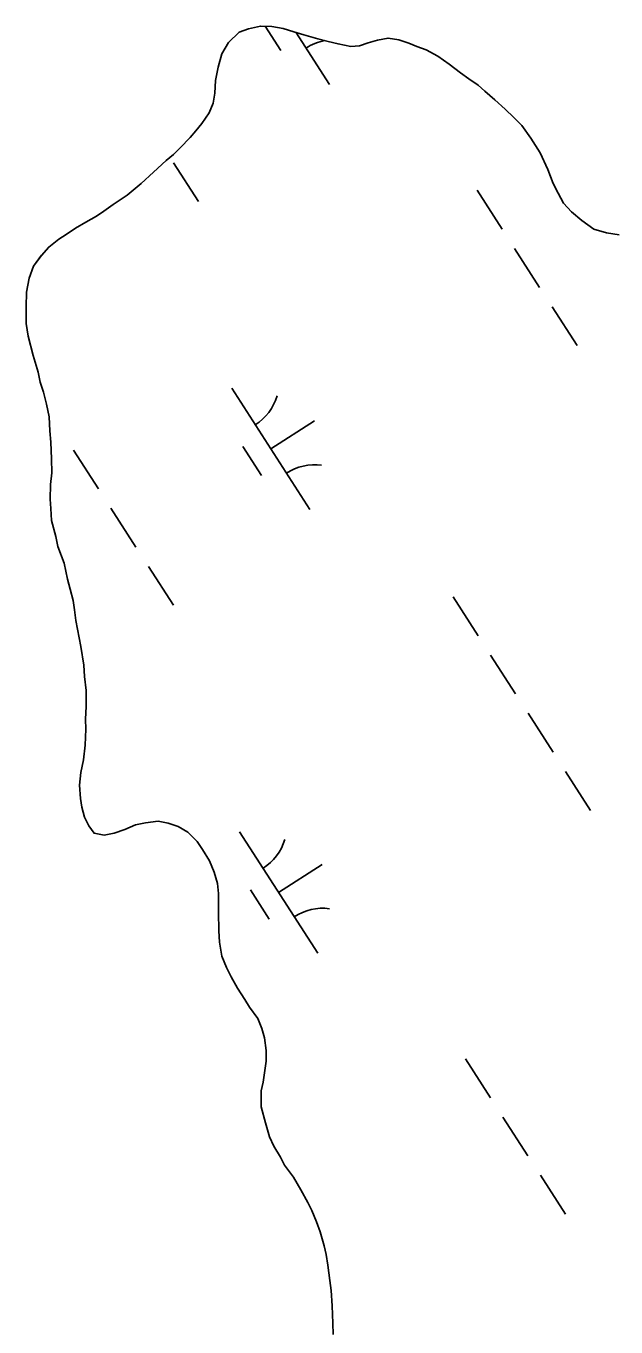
# Model space of a CAD drawing. Extents: x 3937982 to 3958556, y 219448 to 241894.
# Drawn here: x 3946481.9 to 3946686.3, y 229070.3 to 229521.2 of the extents above; entities that cross this region are included whole.
import ezdxf

# ---------------------------------------------------------------- set-up
doc = ezdxf.new("R2010")
doc.units = 0
doc.layers.add('V-TOPO-SHOR', color=7, linetype='Continuous')
doc.layers.add('V-WETL-SWMP', color=7, linetype='Continuous')

msp = doc.modelspace()

# ---------------------------------------------------------------- linework, layer by layer
at = {"layer": 'V-TOPO-SHOR'}
for points in [[(3946683.062, 229449.528), (3946678.648, 229450.874), (3946674.452, 229453.839), (3946670.948, 229456.815), (3946668.14, 229459.797), (3946666.254, 229463.25), (3946664.597, 229466.705), (3946662.697, 229471.548), (3946660.092, 229477.309), (3946656.8, 229482.37), (3946653.747, 229486.736), (3946650.939, 229489.487), (3946647.9, 229492.464), (3946644.396, 229495.672), (3946640.892, 229498.645), (3946638.557, 229500.705), (3946635.292, 229502.987), (3946632.493, 229505.041), (3946628.528, 229508.013), (3946624.565, 229510.751), (3946620.604, 229513.024), (3946617.354, 229514.151), (3946614.562, 229515.279), (3946611.079, 229516.401), (3946607.368, 229517.059), (3946603.671, 229516.326), (3946600.439, 229515.367), (3946597.439, 229514.411), (3946594.433, 229514.149), (3946590.025, 229515.031), (3946586.544, 229515.92), (3946583.062, 229516.813), (3946578.188, 229518.152), (3946574.702, 229519.275), (3946570.987, 229520.395), (3946567.045, 229521.048), (3946563.106, 229521.241), (3946558.949, 229520.272), (3946555.721, 229519.082), (3946552.051, 229515.572), (3946549.776, 229511.613), (3946548.435, 229506.97), (3946547.556, 229502.332), (3946547.37, 229497.93), (3946546.71, 229494.451), (3946545.354, 229491.197), (3946542.846, 229487.465), (3946540.787, 229484.899), (3946538.727, 229482.562), (3946535.291, 229479.054), (3946532.999, 229476.717), (3946530.474, 229474.608), (3946526.115, 229470.629), (3946521.757, 229466.647), (3946516.934, 229462.664), (3946512.107, 229459.375), (3946508.89, 229457.026), (3946506.358, 229455.379), (3946502.676, 229453.259), (3946498.994, 229451.138), (3946495.774, 229449.022), (3946493.243, 229447.376), (3946489.8, 229444.564), (3946487.281, 229441.76), (3946484.541, 229438.026), (3946482.962, 229433.844), (3946482.088, 229428.972), (3946481.907, 229423.879), (3946481.965, 229418.091), (3946482.704, 229413.7), (3946484.394, 229407.003), (3946486.073, 229401.232), (3946486.8, 229397.767), (3946487.994, 229394.308), (3946488.963, 229390.148), (3946489.931, 229385.759), (3946490.212, 229380.902), (3946490.484, 229376.969), (3946490.773, 229371.184), (3946490.824, 229366.324), (3946490.4, 229362.384), (3946490.22, 229357.286), (3946490.484, 229354.048), (3946490.759, 229349.885), (3946492.205, 229344.343), (3946492.934, 229340.878), (3946495.076, 229335.112), (3946496.288, 229329.568), (3946497.251, 229326.105), (3946498.216, 229322.179), (3946498.711, 229318.943), (3946499.213, 229315.245), (3946499.704, 229312.238), (3946500.923, 229306.232), (3946501.914, 229299.76), (3946502.187, 229295.828), (3946502.699, 229290.97), (3946502.756, 229285.416), (3946502.568, 229281.014), (3946502.602, 229277.541), (3946502.428, 229271.985)], [(3946687.467, 229448.879), (3946683.062, 229449.528)], [(3946502.428, 229271.985), (3946501.785, 229266.883), (3946500.905, 229262.476), (3946500.485, 229258.073), (3946500.763, 229253.446), (3946501.257, 229250.442), (3946502.217, 229246.979), (3946503.639, 229243.983), (3946505.515, 229241.455), (3946508.994, 229240.796), (3946512.459, 229241.527), (3946516.152, 229242.721), (3946519.838, 229244.38), (3946523.306, 229245.109), (3946527.699, 229245.617), (3946531.176, 229244.955), (3946534.662, 229243.833), (3946537.922, 229241.783), (3946541.197, 229238.576), (3946543.077, 229235.815), (3946545.432, 229231.905), (3946547.091, 229227.986), (3946548.289, 229224.062), (3946548.555, 229220.592), (3946548.623, 229214.11), (3946548.686, 229207.628), (3946548.959, 229203.696), (3946549.702, 229198.843), (3946551.361, 229194.923), (3946553.016, 229191.697), (3946555.14, 229187.783), (3946557.724, 229183.876), (3946559.375, 229181.113), (3946562.191, 229177.205), (3946563.614, 229173.748), (3946564.575, 229170.517), (3946565.083, 229166.124), (3946565.12, 229162.419), (3946564.69, 229159.175), (3946564.034, 229155.23), (3946563.371, 229152.216), (3946563.426, 229146.66), (3946564.872, 229141.118), (3946566.31, 229136.27), (3946567.731, 229133.044), (3946570.086, 229129.133), (3946571.503, 229126.368), (3946574.555, 229122.231), (3946577.145, 229117.859), (3946579.505, 229113.484), (3946580.922, 229110.721), (3946582.583, 229106.801), (3946583.775, 229103.34), (3946585.213, 229098.495), (3946585.938, 229095.492), (3946586.437, 229091.794), (3946587.187, 229086.475), (3946587.684, 229083.008), (3946587.969, 229077.687), (3946588.262, 229071.67), (3946588.303, 229067.734)]]:
    msp.add_lwpolyline(points, dxfattribs=at)
at = {"layer": 'V-WETL-SWMP'}
for p, q in [((3946552.052, 229515.572), (3946555.721, 229519.082)), ((3946555.721, 229519.082), (3946558.95, 229520.272)), ((3946558.95, 229520.272), (3946563.107, 229521.24)), ((3946563.107, 229521.24), (3946567.045, 229521.049)), ((3946564.823, 229521.157), (3946570.234, 229512.751)), ((3946567.045, 229521.049), (3946570.987, 229520.394)), ((3946570.987, 229520.394), (3946574.703, 229519.274)), ((3946574.703, 229519.274), (3946578.187, 229518.152)), ((3946575.344, 229519.068), (3946587.005, 229500.951)), ((3946549.777, 229511.613), (3946552.052, 229515.572)), ((3946578.187, 229518.152), (3946583.062, 229516.812)), ((3946583.062, 229516.812), (3946586.544, 229515.921)), ((3946586.544, 229515.921), (3946590.025, 229515.031)), ((3946590.025, 229515.031), (3946594.433, 229514.149)), ((3946594.433, 229514.149), (3946597.44, 229514.411)), ((3946597.44, 229514.411), (3946600.44, 229515.367)), ((3946600.44, 229515.367), (3946603.671, 229516.326)), ((3946603.671, 229516.326), (3946607.368, 229517.058)), ((3946607.368, 229517.058), (3946611.079, 229516.401)), ((3946611.079, 229516.401), (3946614.563, 229515.279)), ((3946614.563, 229515.279), (3946617.353, 229514.15)), ((3946548.435, 229506.97), (3946549.777, 229511.613)), ((3946617.353, 229514.15), (3946620.605, 229513.025)), ((3946620.605, 229513.025), (3946624.564, 229510.75)), ((3946624.564, 229510.75), (3946628.527, 229508.012)), ((3946547.556, 229502.331), (3946548.435, 229506.97)), ((3946628.527, 229508.012), (3946632.493, 229505.042)), ((3946547.369, 229497.93), (3946547.556, 229502.331)), ((3946632.493, 229505.042), (3946635.292, 229502.987)), ((3946635.292, 229502.987), (3946638.556, 229500.705)), ((3946546.71, 229494.451), (3946547.369, 229497.93)), ((3946638.556, 229500.705), (3946640.892, 229498.645)), ((3946640.892, 229498.645), (3946644.395, 229495.671)), ((3946545.354, 229491.196), (3946546.71, 229494.451)), ((3946644.395, 229495.671), (3946647.9, 229492.465)), ((3946647.9, 229492.465), (3946650.94, 229489.486)), ((3946540.787, 229484.899), (3946542.845, 229487.466)), ((3946542.845, 229487.466), (3946545.354, 229491.196)), ((3946650.94, 229489.486), (3946653.746, 229486.737)), ((3946538.727, 229482.563), (3946540.787, 229484.899)), ((3946653.746, 229486.737), (3946656.8, 229482.369)), ((3946532.999, 229476.717), (3946535.29, 229479.055)), ((3946535.29, 229479.055), (3946538.727, 229482.563)), ((3946656.8, 229482.369), (3946660.092, 229477.309)), ((3946526.115, 229470.628), (3946530.473, 229474.608)), ((3946530.473, 229474.608), (3946532.999, 229476.717)), ((3946533.047, 229473.857), (3946541.707, 229460.403)), ((3946660.092, 229477.309), (3946662.697, 229471.548)), ((3946521.757, 229466.648), (3946526.115, 229470.628)), ((3946662.697, 229471.548), (3946664.598, 229466.705)), ((3946516.935, 229462.664), (3946521.757, 229466.648)), ((3946664.598, 229466.705), (3946666.254, 229463.249)), ((3946512.107, 229459.374), (3946516.935, 229462.664)), ((3946638.206, 229464.299), (3946646.866, 229450.845)), ((3946666.254, 229463.249), (3946668.141, 229459.796)), ((3946506.359, 229455.38), (3946508.889, 229457.026)), ((3946508.889, 229457.026), (3946512.107, 229459.374)), ((3946668.141, 229459.796), (3946670.949, 229456.814)), ((3946670.949, 229456.814), (3946674.452, 229453.84)), ((3946498.994, 229451.138), (3946502.677, 229453.259)), ((3946502.677, 229453.259), (3946506.359, 229455.38)), ((3946674.452, 229453.84), (3946678.649, 229450.873)), ((3946489.8, 229444.563), (3946493.244, 229447.376)), ((3946493.244, 229447.376), (3946495.774, 229449.022)), ((3946495.774, 229449.022), (3946498.994, 229451.138)), ((3946678.649, 229450.873), (3946683.061, 229449.529)), ((3946683.061, 229449.529), (3946687.467, 229448.879)), ((3946487.282, 229441.759), (3946489.8, 229444.563)), ((3946651.196, 229444.118), (3946659.856, 229430.664)), ((3946482.963, 229433.844), (3946484.542, 229438.027)), ((3946484.542, 229438.027), (3946487.282, 229441.759)), ((3946482.087, 229428.973), (3946482.963, 229433.844)), ((3946481.907, 229423.878), (3946482.087, 229428.973)), ((3946481.965, 229418.091), (3946481.907, 229423.878)), ((3946664.186, 229423.937), (3946672.846, 229410.483)), ((3946482.704, 229413.7), (3946481.965, 229418.091)), ((3946484.393, 229407.003), (3946482.704, 229413.7)), ((3946486.072, 229401.233), (3946484.393, 229407.003)), ((3946486.801, 229397.767), (3946486.072, 229401.233)), ((3946487.994, 229394.307), (3946486.801, 229397.767)), ((3946488.962, 229390.149), (3946487.994, 229394.307)), ((3946553.205, 229395.666), (3946580.267, 229353.623)), ((3946489.932, 229385.76), (3946488.962, 229390.149)), ((3946490.213, 229380.902), (3946489.932, 229385.76)), ((3946566.736, 229374.644), (3946581.871, 229384.387)), ((3946490.484, 229376.969), (3946490.213, 229380.902)), ((3946490.774, 229371.184), (3946490.484, 229376.969)), ((3946557.001, 229375.514), (3946563.496, 229365.423)), ((3946490.824, 229366.323), (3946490.774, 229371.184)), ((3946498.339, 229374.269), (3946506.998, 229360.815)), ((3946490.4, 229362.383), (3946490.824, 229366.323)), ((3946490.221, 229357.287), (3946490.4, 229362.383)), ((3946490.485, 229354.049), (3946490.221, 229357.287)), ((3946490.759, 229349.885), (3946490.485, 229354.049)), ((3946511.328, 229354.088), (3946519.988, 229340.634)), ((3946492.204, 229344.343), (3946490.759, 229349.885)), ((3946492.933, 229340.878), (3946492.204, 229344.343)), ((3946495.075, 229335.112), (3946492.933, 229340.878)), ((3946496.289, 229329.568), (3946495.075, 229335.112)), ((3946497.25, 229326.105), (3946496.289, 229329.568)), ((3946524.318, 229333.908), (3946532.978, 229320.454)), ((3946498.216, 229322.179), (3946497.25, 229326.105)), ((3946498.712, 229318.943), (3946498.216, 229322.179)), ((3946629.905, 229323.381), (3946638.565, 229309.927)), ((3946499.212, 229315.244), (3946498.712, 229318.943)), ((3946499.705, 229312.239), (3946499.212, 229315.244)), ((3946500.924, 229306.232), (3946499.705, 229312.239)), ((3946501.915, 229299.76), (3946500.924, 229306.232)), ((3946642.895, 229303.2), (3946651.555, 229289.746)), ((3946502.187, 229295.827), (3946501.915, 229299.76)), ((3946502.699, 229290.97), (3946502.187, 229295.827)), ((3946502.755, 229285.415), (3946502.699, 229290.97)), ((3946502.568, 229281.014), (3946502.755, 229285.415)), ((3946502.603, 229277.542), (3946502.568, 229281.014)), ((3946655.885, 229283.02), (3946664.545, 229269.566)), ((3946502.428, 229271.984), (3946502.603, 229277.542)), ((3946501.785, 229266.884), (3946502.428, 229271.984)), ((3946500.904, 229262.476), (3946501.785, 229266.884)), ((3946500.485, 229258.073), (3946500.904, 229262.476)), ((3946668.875, 229262.839), (3946677.535, 229249.385)), ((3946500.764, 229253.446), (3946500.485, 229258.073)), ((3946501.257, 229250.441), (3946500.764, 229253.446)), ((3946502.218, 229246.978), (3946501.257, 229250.441)), ((3946503.638, 229243.983), (3946502.218, 229246.978)), ((3946505.515, 229241.455), (3946503.638, 229243.983)), ((3946519.839, 229244.379), (3946516.152, 229242.721)), ((3946523.305, 229245.108), (3946519.839, 229244.379)), ((3946527.698, 229245.616), (3946523.305, 229245.108)), ((3946531.177, 229244.956), (3946527.698, 229245.616)), ((3946534.661, 229243.834), (3946531.177, 229244.956)), ((3946537.923, 229241.784), (3946534.661, 229243.834)), ((3946508.995, 229240.796), (3946505.515, 229241.455)), ((3946512.46, 229241.526), (3946508.995, 229240.796)), ((3946516.152, 229242.721), (3946512.46, 229241.526)), ((3946541.197, 229238.575), (3946537.923, 229241.784)), ((3946555.903, 229241.946), (3946582.966, 229199.903)), ((3946543.077, 229235.816), (3946541.197, 229238.575)), ((3946545.432, 229231.905), (3946543.077, 229235.816)), ((3946547.092, 229227.986), (3946545.432, 229231.905)), ((3946569.434, 229220.925), (3946584.57, 229230.667)), ((3946548.289, 229224.062), (3946547.092, 229227.986)), ((3946548.556, 229220.592), (3946548.289, 229224.062)), ((3946559.699, 229221.794), (3946566.194, 229211.704)), ((3946548.622, 229214.111), (3946548.556, 229220.592)), ((3946548.687, 229207.629), (3946548.622, 229214.111)), ((3946548.958, 229203.696), (3946548.687, 229207.629)), ((3946549.702, 229198.842), (3946548.958, 229203.696)), ((3946551.362, 229194.923), (3946549.702, 229198.842)), ((3946553.016, 229191.698), (3946551.362, 229194.923)), ((3946555.139, 229187.784), (3946553.016, 229191.698)), ((3946557.725, 229183.875), (3946555.139, 229187.784)), ((3946559.374, 229181.113), (3946557.725, 229183.875)), ((3946562.191, 229177.206), (3946559.374, 229181.113)), ((3946563.615, 229173.748), (3946562.191, 229177.206)), ((3946564.574, 229170.516), (3946563.615, 229173.748)), ((3946565.082, 229166.123), (3946564.574, 229170.516)), ((3946565.119, 229162.419), (3946565.082, 229166.123)), ((3946634.166, 229163.251), (3946642.826, 229149.797)), ((3946564.034, 229155.231), (3946564.689, 229159.174)), ((3946564.689, 229159.174), (3946565.119, 229162.419)), ((3946563.37, 229152.215), (3946564.034, 229155.231)), ((3946563.426, 229146.659), (3946563.37, 229152.215)), ((3946564.872, 229141.118), (3946563.426, 229146.659)), ((3946566.31, 229136.27), (3946564.872, 229141.118)), ((3946647.156, 229143.07), (3946655.816, 229129.616)), ((3946567.731, 229133.044), (3946566.31, 229136.27)), ((3946570.086, 229129.132), (3946567.731, 229133.044)), ((3946571.503, 229126.368), (3946570.086, 229129.132)), ((3946574.555, 229122.232), (3946571.503, 229126.368)), ((3946577.146, 229117.859), (3946574.555, 229122.232)), ((3946660.146, 229122.889), (3946668.806, 229109.435)), ((3946579.505, 229113.484), (3946577.146, 229117.859)), ((3946580.922, 229110.721), (3946579.505, 229113.484)), ((3946582.582, 229106.802), (3946580.922, 229110.721)), ((3946583.775, 229103.341), (3946582.582, 229106.802)), ((3946585.213, 229098.494), (3946583.775, 229103.341)), ((3946585.938, 229095.492), (3946585.213, 229098.494)), ((3946586.438, 229091.793), (3946585.938, 229095.492)), ((3946587.187, 229086.475), (3946586.438, 229091.793)), ((3946587.685, 229083.008), (3946587.187, 229086.475)), ((3946587.97, 229077.686), (3946587.685, 229083.008)), ((3946588.263, 229071.67), (3946587.97, 229077.686)), ((3946588.302, 229067.734), (3946588.263, 229071.67))]:
    msp.add_line(p, q, dxfattribs=at)
for centre, start, end in [((3946588.623, 229498.875), 100.44373, 123.54034), ((3946551.985, 229397.999), 301.99668, 343.54034), ((3946581.885, 229351.547), 81.99668, 123.54034), ((3946554.684, 229244.279), 301.99668, 343.54034), ((3946584.584, 229197.827), 81.99668, 123.54034)]:
    msp.add_arc(centre, 17.623, start, end, dxfattribs=at)

doc.saveas('drawing.dxf')
